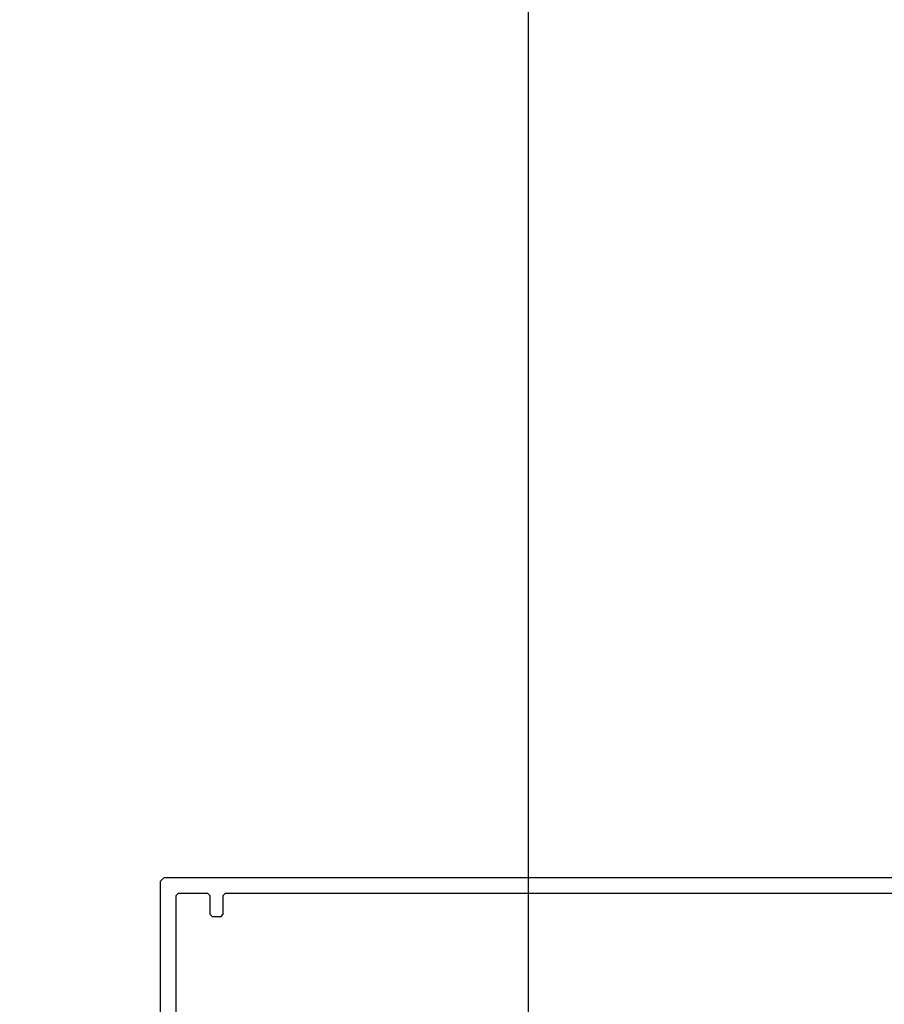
# Model space of a CAD drawing. Header units: millimetres. Extents: x -637441 to -130928, y -380379 to -53767.
# Tile 341 of 390: x -337540 to -337424, y -152118 to -151985. Entities that reach past the tile are written whole.
import ezdxf

# ---------------------------------------------------------------- set-up
doc = ezdxf.new("R2010")
doc.units = ezdxf.units.MM
doc.header["$LTSCALE"] = 10
doc.layers.add('CKTEXTY_MALE', color=7, linetype='Continuous', lineweight=25)
doc.layers.add('CrossSectionsProfils', color=7, linetype='Continuous')
doc.layers.add('ZDIVO', color=6, linetype='Continuous')

# ---------------------------------------------------------------- blocks, each defined once
blk = doc.blocks.new('K43_2154_X', base_point=(858.06, 341.9))
at = {"layer": 'CrossSectionsProfils', "flags": 128}
for points in [[(962.06, 366.9), (853.36, 366.9), (853.06, 366.6), (853.06, 364.4), (853.56, 363.9), (854.06, 363.9), (854.06, 365.4), (856.06, 365.4), (856.06, 361.65), (856.31, 361.4), (856.06, 361.15), (856.06, 357.4), (854.06, 357.4), (854.06, 358.9), (853.56, 358.9), (853.06, 358.4), (853.06, 354.9), (854.06, 354.9), (854.06, 355.9), (856.06, 355.9), (856.06, 348.4), (855.56, 347.9), (838.36, 347.9), (838.06, 347.6), (838.06, 345.9), (838.56, 345.4), (839.56, 345.4), (839.56, 346.4), (841.57, 346.4), (842.07, 345.9), (842.07, 344.65), (843.66, 341.9), (842.07, 339.15), (842.07, 337.9), (841.57, 337.4), (839.56, 337.4), (839.56, 338.4), (838.56, 338.4), (838.06, 337.9), (838.06, 336.2), (838.36, 335.9), (855.56, 335.9), (856.06, 335.4), (856.06, 327.9), (854.06, 327.9), (854.06, 328.9), (853.06, 328.9), (853.06, 325.4), (853.56, 324.9), (854.06, 324.9), (854.06, 326.4), (856.06, 326.4), (856.06, 322.65), (856.31, 322.4), (856.06, 322.15), (856.06, 318.4), (854.06, 318.4), (854.06, 319.9), (853.56, 319.9), (853.06, 319.4), (853.06, 317.2), (853.36, 316.9), (962.06, 316.9), (962.56, 317.4), (962.56, 366.4), (962.06, 366.9)], [(955.66, 361.7), (954.46, 361.7), (954.16, 362), (954.16, 364.5), (953.86, 364.8), (858.36, 364.8), (858.06, 364.5), (858.06, 319.3), (858.36, 319), (953.86, 319), (954.16, 319.3), (954.16, 321.8), (954.46, 322.1), (955.66, 322.1), (955.96, 321.8), (955.96, 319.3), (956.26, 319), (960.16, 319), (960.46, 319.3), (960.46, 364.5), (960.16, 364.8), (956.26, 364.8), (955.96, 364.5), (955.96, 362), (955.66, 361.7)], [(856.15, 345.52), (855.67, 345.9), (845.68, 345.9), (845.25, 345.15), (846.66, 342.71), (846.66, 341.1), (845.25, 338.65), (845.68, 337.9), (855.67, 337.9), (856.15, 338.28), (857.06, 341.9), (856.15, 345.52)]]:
    blk.add_lwpolyline(points, dxfattribs=at)

msp = doc.modelspace()

# ---------------------------------------------------------------- linework, layer by layer
at = {"layer": 'CKTEXTY_MALE', "color": 7}
msp.add_circle((-337561.835, -152476.154), 613.638, dxfattribs=at)
at = {"layer": 'ZDIVO', "color": 7}
msp.add_line((-337472.101, -152281.715), (-337472.101, -149331.715), dxfattribs=at)

# ---------------------------------------------------------------- block references
at = {"layer": 'CrossSectionsProfils', "color": 7, "yscale": -1, "rotation": 180}
msp.add_blockref('K43_2154_X', (-337416.902, -152125.576), dxfattribs=at)

doc.saveas('drawing.dxf')
